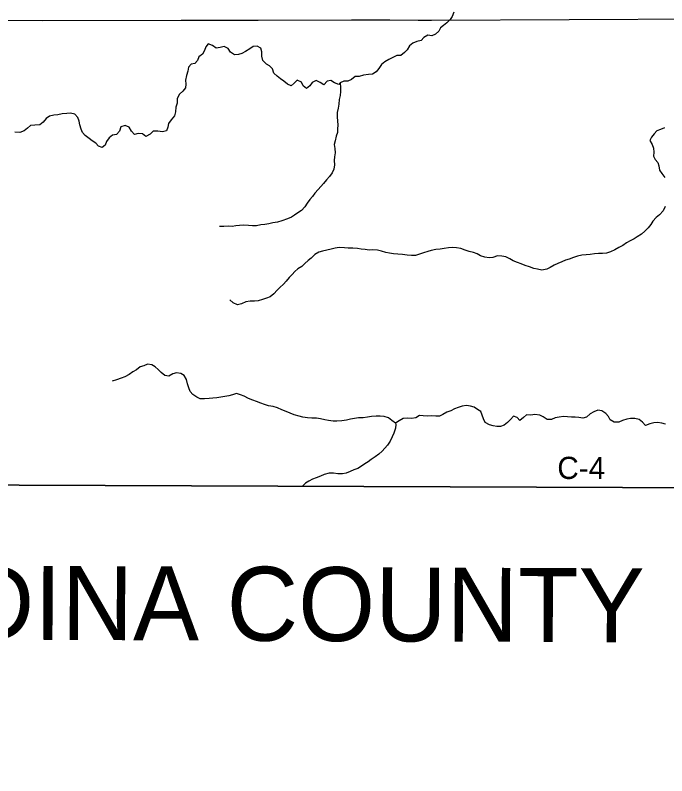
# Model space of a CAD drawing. Extents: x 1857828 to 2277390, y 930619 to 1324581.
# Drawn here: x 2063048 to 2071852, y 1138987 to 1149270 of the extents above; entities that cross this region are included whole.
import ezdxf

# ---------------------------------------------------------------- set-up
doc = ezdxf.new("R2010")
doc.units = 0
for name, color, linetype in [('GM_X_Adjacent_County', 7, 'Continuous'), ('GM_X_Adjacent_County_Text', 7, 'Continuous'), ('GM_X_County', 7, 'Continuous'), ('GM_X_County_Road', 7, 'Continuous'), ('GM_X_County_Road_Text', 7, 'Continuous'), ('GM_X_Minor_River', 7, 'Continuous'), ('GM_X_Township', 7, 'Continuous'), ('GM_X_Township_Road', 7, 'Continuous')]:
    doc.layers.add(name, color=color, linetype=linetype)

msp = doc.modelspace()

# ---------------------------------------------------------------- linework, layer by layer
at = {"layer": 'GM_X_Adjacent_County'}
msp.add_lwpolyline([(2086087, 1161432), (2086019, 1154363), (2086010, 1153403), (2085923, 1149181), (2085904, 1148231), (2085903, 1148166), (2085793, 1142829), (2081417, 1142846), (2072419, 1142880), (2061930, 1142920), (2059427, 1142930), (2059330, 1135139), (2059259, 1129509), (2059186, 1123686), (2059120, 1118390), (2059092, 1116134), (2059062, 1114191)], dxfattribs=at)
at = {"layer": 'GM_X_County'}
msp.add_lwpolyline([(2086087, 1161432), (2086019, 1154363), (2086010, 1153403), (2085923, 1149181), (2085904, 1148231), (2085903, 1148166), (2085793, 1142829), (2081417, 1142846), (2072419, 1142880), (2061930, 1142920), (2059427, 1142930), (2059330, 1135139), (2059259, 1129509), (2059186, 1123686), (2059120, 1118390), (2059092, 1116134), (2056317, 1116164), (2050782, 1116223)], dxfattribs=at)
at = {"layer": 'GM_X_County_Road'}
msp.add_lwpolyline([(2059427, 1142930), (2061930, 1142920), (2072419, 1142880)], dxfattribs=at)
at = {"layer": 'GM_X_Minor_River'}
for points in [[(2068975, 1149310), (2068952, 1149253), (2068924, 1149211), (2068880, 1149168), (2068835, 1149132), (2068793, 1149099), (2068771, 1149053), (2068727, 1149012), (2068679, 1148993), (2068625, 1148999), (2068571, 1148970), (2068533, 1148926), (2068473, 1148913), (2068421, 1148890), (2068375, 1148856), (2068344, 1148803), (2068308, 1148765), (2068256, 1148726), (2068204, 1148724), (2068152, 1148699), (2068098, 1148672), (2068044, 1148640), (2067998, 1148601), (2067959, 1148550), (2067925, 1148506), (2067877, 1148471), (2067821, 1148467), (2067755, 1148460), (2067693, 1148443), (2067640, 1148439), (2067593, 1148400), (2067541, 1148376), (2067490, 1148379), (2067440, 1148354)], [(2067440, 1148354), (2067420, 1148332), (2067362, 1148354), (2067311, 1148387), (2067261, 1148377), (2067216, 1148328), (2067169, 1148362), (2067114, 1148387), (2067060, 1148360), (2067027, 1148316), (2066983, 1148277), (2066940, 1148315), (2066916, 1148363), (2066859, 1148390), (2066819, 1148350), (2066777, 1148317), (2066725, 1148339), (2066678, 1148377), (2066630, 1148408), (2066585, 1148444), (2066544, 1148486), (2066522, 1148543), (2066485, 1148583), (2066441, 1148609), (2066394, 1148656), (2066381, 1148715), (2066380, 1148773), (2066366, 1148825), (2066315, 1148850), (2066265, 1148846), (2066217, 1148817), (2066161, 1148780), (2066111, 1148754), (2066063, 1148737), (2066011, 1148735), (2065958, 1148770), (2065926, 1148818), (2065873, 1148848), (2065815, 1148831), (2065763, 1148826), (2065714, 1148858), (2065656, 1148882), (2065624, 1148841), (2065604, 1148793), (2065577, 1148744), (2065529, 1148706), (2065509, 1148659), (2065474, 1148617), (2065424, 1148606), (2065388, 1148568), (2065380, 1148515), (2065361, 1148455), (2065350, 1148393), (2065352, 1148337), (2065349, 1148286), (2065311, 1148242), (2065267, 1148203), (2065238, 1148145), (2065237, 1148081), (2065219, 1148026), (2065212, 1147962), (2065198, 1147908), (2065153, 1147857), (2065117, 1147806), (2065108, 1147756), (2065092, 1147708), (2065038, 1147693), (2064973, 1147701), (2064913, 1147700), (2064869, 1147663), (2064811, 1147631), (2064769, 1147664), (2064711, 1147670), (2064658, 1147657), (2064620, 1147703), (2064587, 1147755), (2064534, 1147780), (2064476, 1147760), (2064459, 1147703), (2064415, 1147659), (2064363, 1147648), (2064315, 1147611), (2064280, 1147563), (2064262, 1147514), (2064222, 1147482), (2064174, 1147500), (2064135, 1147541), (2064089, 1147573), (2064046, 1147603), (2063993, 1147642), (2063959, 1147682), (2063938, 1147728), (2063921, 1147786), (2063911, 1147836), (2063896, 1147888), (2063855, 1147932), (2063793, 1147945), (2063743, 1147942), (2063683, 1147934), (2063622, 1147921), (2063570, 1147917)], [(2067440, 1148354), (2067441, 1148292), (2067444, 1148236), (2067438, 1148184), (2067427, 1148130), (2067421, 1148067), (2067410, 1148011), (2067397, 1147953), (2067397, 1147892), (2067402, 1147842), (2067405, 1147782), (2067403, 1147732), (2067404, 1147682), (2067386, 1147633), (2067369, 1147571), (2067359, 1147521), (2067368, 1147467), (2067373, 1147409), (2067361, 1147354), (2067356, 1147304), (2067362, 1147248), (2067355, 1147188), (2067331, 1147137), (2067296, 1147087), (2067256, 1147042), (2067212, 1146994), (2067179, 1146953), (2067139, 1146913), (2067095, 1146862), (2067064, 1146819), (2067028, 1146777), (2066994, 1146728), (2066959, 1146680), (2066915, 1146631), (2066865, 1146597), (2066823, 1146568), (2066781, 1146538), (2066725, 1146517), (2066651, 1146488), (2066591, 1146471), (2066529, 1146461), (2066473, 1146450), (2066419, 1146439), (2066366, 1146435), (2066310, 1146424), (2066254, 1146424), (2066198, 1146427), (2066139, 1146430), (2066079, 1146428), (2066029, 1146423), (2065979, 1146415), (2065926, 1146416), (2065866, 1146412), (2065808, 1146413)], [(2063570, 1147917), (2063512, 1147904), (2063464, 1147871), (2063425, 1147825), (2063379, 1147786), (2063312, 1147781), (2063256, 1147779), (2063214, 1147744), (2063169, 1147706), (2063109, 1147685), (2063044, 1147688)], [(2071823, 1147749), (2071819, 1147746), (2071767, 1147725), (2071716, 1147707), (2071683, 1147668), (2071647, 1147620), (2071623, 1147575), (2071654, 1147520), (2071671, 1147470), (2071675, 1147418), (2071670, 1147363), (2071693, 1147317), (2071731, 1147280), (2071746, 1147232), (2071753, 1147176), (2071783, 1147130), (2071826, 1147077)], [(2071828, 1146683), (2071801, 1146626), (2071751, 1146572), (2071707, 1146533), (2071664, 1146484), (2071636, 1146438), (2071600, 1146397), (2071555, 1146349), (2071509, 1146310), (2071453, 1146271), (2071409, 1146245), (2071359, 1146218), (2071309, 1146194), (2071257, 1146157), (2071204, 1146128), (2071150, 1146098), (2071090, 1146071), (2071036, 1146052), (2070983, 1146048), (2070929, 1146047), (2070873, 1146043), (2070817, 1146034), (2070764, 1146029), (2070702, 1146025), (2070646, 1146014), (2070592, 1145992), (2070534, 1145973), (2070482, 1145956), (2070434, 1145936), (2070380, 1145913), (2070330, 1145890), (2070276, 1145858), (2070230, 1145837), (2070162, 1145824), (2070107, 1145834), (2070057, 1145847), (2069997, 1145867), (2069940, 1145886), (2069884, 1145908), (2069833, 1145927), (2069777, 1145951), (2069732, 1145974), (2069675, 1146002), (2069625, 1146013), (2069563, 1146015), (2069503, 1145996), (2069450, 1145988), (2069394, 1145997), (2069334, 1146018), (2069289, 1146042), (2069239, 1146060), (2069180, 1146077), (2069126, 1146095), (2069067, 1146114), (2069011, 1146125), (2068959, 1146127), (2068900, 1146124), (2068844, 1146114), (2068790, 1146107), (2068732, 1146102), (2068670, 1146090), (2068621, 1146075), (2068565, 1146057), (2068511, 1146038), (2068457, 1146019), (2068403, 1146021), (2068343, 1146024), (2068280, 1146036), (2068216, 1146041), (2068158, 1146044), (2068107, 1146052), (2068057, 1146063), (2067998, 1146079), (2067944, 1146092), (2067882, 1146096), (2067829, 1146095), (2067777, 1146100), (2067723, 1146108), (2067672, 1146117), (2067608, 1146119), (2067546, 1146120), (2067495, 1146124), (2067427, 1146131), (2067369, 1146118), (2067317, 1146106), (2067259, 1146093), (2067200, 1146080), (2067150, 1146068), (2067096, 1146033), (2067047, 1145984), (2067005, 1145952), (2066961, 1145913), (2066921, 1145871), (2066867, 1145840), (2066824, 1145804), (2066790, 1145765), (2066748, 1145725), (2066707, 1145674), (2066673, 1145635), (2066623, 1145589), (2066587, 1145552)], [(2066587, 1145552), (2066542, 1145502), (2066492, 1145463), (2066444, 1145442), (2066390, 1145426), (2066332, 1145409), (2066281, 1145405), (2066221, 1145404), (2066163, 1145393), (2066103, 1145367), (2066049, 1145352), (2065994, 1145380), (2065948, 1145421)], [(2068237, 1143784), (2068187, 1143753), (2068136, 1143791), (2068092, 1143826), (2068033, 1143842), (2067977, 1143849), (2067923, 1143847), (2067861, 1143846), (2067806, 1143837), (2067748, 1143827), (2067688, 1143824), (2067634, 1143817), (2067578, 1143807), (2067523, 1143794), (2067463, 1143786), (2067395, 1143781), (2067345, 1143782), (2067282, 1143790), (2067230, 1143797), (2067174, 1143811), (2067119, 1143820), (2067057, 1143821), (2066999, 1143825), (2066934, 1143834), (2066884, 1143848), (2066817, 1143867), (2066763, 1143891), (2066710, 1143912), (2066648, 1143936), (2066593, 1143963), (2066533, 1143979), (2066472, 1143990), (2066414, 1144007), (2066365, 1144025), (2066307, 1144046), (2066258, 1144064), (2066200, 1144089), (2066143, 1144119), (2066091, 1144138), (2066038, 1144156), (2065984, 1144139), (2065936, 1144123), (2065880, 1144114), (2065826, 1144104), (2065770, 1144097), (2065717, 1144094), (2065667, 1144088), (2065605, 1144081), (2065549, 1144083), (2065502, 1144104), (2065449, 1144140), (2065411, 1144181), (2065392, 1144233), (2065377, 1144285), (2065363, 1144346), (2065330, 1144397), (2065285, 1144425), (2065227, 1144434), (2065177, 1144422), (2065125, 1144391), (2065069, 1144397), (2065022, 1144438), (2064981, 1144478), (2064939, 1144516), (2064892, 1144541), (2064836, 1144553), (2064784, 1144530), (2064736, 1144514), (2064688, 1144477), (2064636, 1144448), (2064586, 1144414), (2064530, 1144379), (2064478, 1144364), (2064416, 1144340), (2064356, 1144321)], [(2071835, 1143739), (2071835, 1143739), (2071783, 1143753), (2071728, 1143764), (2071678, 1143757), (2071624, 1143747), (2071566, 1143724), (2071523, 1143766), (2071479, 1143802), (2071420, 1143817), (2071360, 1143816), (2071310, 1143810), (2071252, 1143789), (2071202, 1143767), (2071141, 1143766), (2071087, 1143799), (2071062, 1143843), (2071026, 1143885), (2070973, 1143921), (2070921, 1143928), (2070867, 1143907), (2070815, 1143879), (2070769, 1143836), (2070719, 1143820), (2070664, 1143831), (2070614, 1143835), (2070562, 1143836), (2070508, 1143840), (2070455, 1143845), (2070397, 1143834), (2070343, 1143824), (2070295, 1143805), (2070237, 1143805), (2070180, 1143838), (2070135, 1143862), (2070069, 1143871), (2070015, 1143864), (2069957, 1143866), (2069915, 1143831), (2069867, 1143791), (2069830, 1143832), (2069782, 1143848), (2069740, 1143805), (2069700, 1143763), (2069655, 1143726), (2069605, 1143708), (2069554, 1143711), (2069504, 1143717), (2069456, 1143730), (2069399, 1143764), (2069376, 1143814), (2069356, 1143862), (2069339, 1143910), (2069292, 1143941), (2069250, 1143969), (2069198, 1143986), (2069145, 1143994), (2069087, 1143985), (2069033, 1143967), (2068985, 1143946), (2068935, 1143923), (2068879, 1143905), (2068827, 1143870), (2068779, 1143850), (2068729, 1143847), (2068674, 1143854), (2068622, 1143848), (2068562, 1143855), (2068512, 1143857), (2068462, 1143828), (2068404, 1143818), (2068345, 1143823), (2068291, 1143816), (2068237, 1143784)], [(2068187, 1143753), (2068192, 1143737), (2068188, 1143685), (2068163, 1143618), (2068139, 1143568), (2068114, 1143509), (2068076, 1143457), (2068040, 1143416), (2068004, 1143374), (2067959, 1143333), (2067911, 1143299), (2067859, 1143262), (2067817, 1143231), (2067773, 1143203), (2067725, 1143172), (2067677, 1143142), (2067621, 1143123), (2067573, 1143102), (2067519, 1143078), (2067469, 1143071), (2067409, 1143069), (2067347, 1143078), (2067290, 1143079), (2067224, 1143061), (2067172, 1143038), (2067116, 1143015), (2067066, 1142997), (2067014, 1142972), (2066970, 1142942), (2066930, 1142904)]]:
    msp.add_lwpolyline(points, dxfattribs=at)
at = {"layer": 'GM_X_Township'}
msp.add_lwpolyline([(2059427, 1142930), (2059474, 1146652), (2059505, 1149211), (2059568, 1154416), (2059668, 1161839), (2059673, 1162156), (2059723, 1165822), (2062587, 1165821), (2067700, 1165827), (2072993, 1165838), (2079126, 1165869), (2084193, 1165926), (2086130, 1165948), (2086087, 1161432), (2086019, 1154363), (2086010, 1153403), (2085923, 1149181), (2085904, 1148231), (2085903, 1148166), (2085793, 1142829), (2081417, 1142846), (2072419, 1142880), (2061930, 1142920)], close=True, dxfattribs=at)
at = {"layer": 'GM_X_Township_Road'}
msp.add_lwpolyline([(2059505, 1149211), (2063416, 1149200), (2065289, 1149202), (2066329, 1149201), (2067590, 1149209), (2067909, 1149208), (2068108, 1149207), (2068493, 1149202), (2068671, 1149203), (2072393, 1149219)], dxfattribs=at)

# ---------------------------------------------------------------- texts
at = {"layer": 'GM_X_Adjacent_County_Text'}
msp.add_text('MEDINA COUNTY', height=1000, rotation=359.755, dxfattribs=at).set_placement((2060331, 1140838))
at = {"layer": 'GM_X_County_Road_Text'}
msp.add_text('C-4', height=300, rotation=359.7844, dxfattribs=at).set_placement((2070372, 1143000))

doc.saveas('drawing.dxf')
